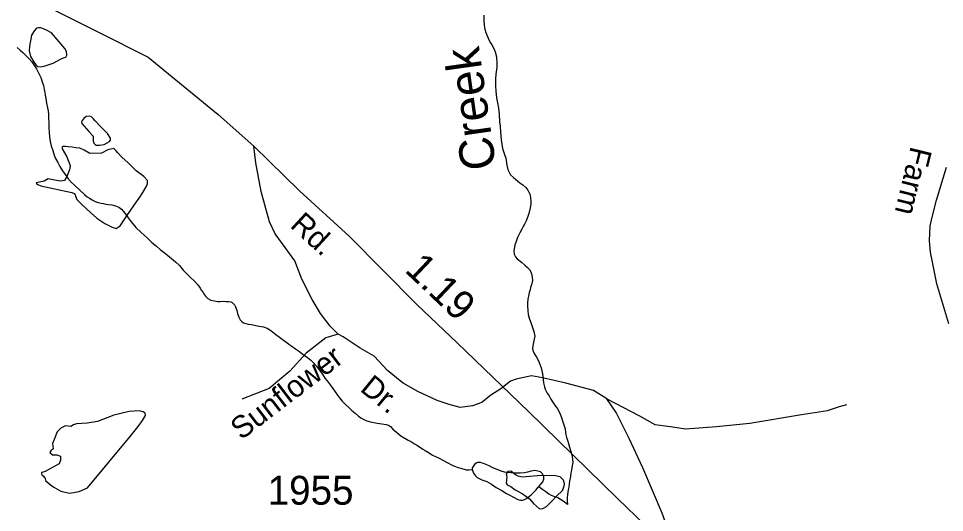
# Model space of a CAD drawing. Extents: x 2126262 to 2293712, y 749403 to 919119.
# Drawn here: x 2137114 to 2141122, y 837456 to 839596 of the extents above; entities that cross this region are included whole.
import ezdxf

# ---------------------------------------------------------------- set-up
doc = ezdxf.new("R2010")
doc.units = 0
for name, color, linetype in [('Exist Hydrographic Creek Single Shore Label', 7, 'Continuous'), ('Exist Hydrographic Misc Water Feature', 7, 'Continuous'), ('Exist Hydrographic Pond Under 1500 Sq Ft', 7, 'Continuous'), ('Exist Road Non-System Type 51', 7, 'Continuous'), ('Exist Road Non-System Type 51 Label', 7, 'Continuous'), ('Exist Road Secondary Mileage Hundredths English Label', 7, 'Continuous'), ('Exist Road Secondary Type 51 Attributed', 7, 'Continuous'), ('Exist Road Secondary Type 51 Label', 7, 'Continuous'), ('Exist Road Secondary Type 51 Number Label', 7, 'Continuous')]:
    doc.layers.add(name, color=color, linetype=linetype)

msp = doc.modelspace()

# ---------------------------------------------------------------- linework, layer by layer
at = {"layer": 'Exist Hydrographic Misc Water Feature'}
for points in [[(2139127.9, 839610.6), (2139128.1, 839586.6), (2139129.2, 839566.9), (2139132.5, 839550.6), (2139136.1, 839535.1), (2139146.6, 839510.8), (2139150.5, 839500.9), (2139156.9, 839491), (2139162.8, 839482.8), (2139173.1, 839462.9), (2139177.2, 839451.4), (2139183.3, 839430.5), (2139183.9, 839405.3), (2139183.9, 839384.7), (2139180.2, 839355.2), (2139178.2, 839333.1), (2139178.2, 839302.7), (2139180.4, 839282.9), (2139183.1, 839252.5), (2139187.2, 839231.2), (2139191.3, 839207.4), (2139193.8, 839181.1), (2139196, 839149.1), (2139198.3, 839129.3), (2139200.3, 839103), (2139202.6, 839071), (2139205.7, 839051.9), (2139208.9, 839033.1), (2139217.1, 839007.6), (2139223.3, 838990.8), (2139225.3, 838981.1), (2139227.6, 838961.3), (2139231.7, 838941.6), (2139235.8, 838933.3), (2139244, 838919.1), (2139256.1, 838907.5), (2139284, 838883.8), (2139296.3, 838875.5), (2139310, 838863.7), (2139318.2, 838852.2), (2139324.4, 838840.4), (2139328.5, 838832), (2139330.5, 838818.3), (2139330.9, 838805.7), (2139330.7, 838791.9), (2139329.1, 838776.4), (2139323.1, 838751.7), (2139319.5, 838742.1), (2139311.9, 838721.8), (2139303.7, 838705.6), (2139299.8, 838698), (2139291.8, 838683.4), (2139283.6, 838667.2), (2139274.1, 838647.9), (2139266.1, 838626), (2139262.2, 838615.2), (2139260.6, 838605.4), (2139257.1, 838590.1), (2139258.8, 838574.4), (2139265.1, 838563.7), (2139272.7, 838555.3), (2139291, 838540.3), (2139307.2, 838525.7), (2139317.4, 838518), (2139325.6, 838508.3), (2139331.6, 838498.1), (2139333.6, 838490.1), (2139337.7, 838476), (2139338.1, 838460.6), (2139333.8, 838442.5), (2139329.9, 838430.1), (2139327.9, 838420.3), (2139324.2, 838408.3), (2139322.5, 838400), (2139318.6, 838379.5), (2139317, 838364.7), (2139316.8, 838350.2), (2139317.8, 838331.3), (2139319.3, 838314.1), (2139325.2, 838294.1), (2139331.6, 838278.5), (2139337.7, 838261.8)], [(2137107.6, 839470.9), (2137121.7, 839459), (2137132, 839448.9), (2137148.4, 839433), (2137160.1, 839421.6), (2137170.9, 839408.1), (2137180.4, 839395.8), (2137191.4, 839378.2), (2137200.7, 839361.4), (2137210.3, 839340.9), (2137216.9, 839321.6), (2137221.8, 839305.5), (2137224.9, 839288), (2137227.3, 839275.1), (2137229, 839263.5), (2137231.6, 839249.2), (2137235.5, 839229.6), (2137240, 839209.8), (2137241.9, 839195.7), (2137243.9, 839180), (2137244.1, 839163.8), (2137244.7, 839144.2), (2137244.7, 839121.9), (2137246.2, 839102.2), (2137248.2, 839084), (2137251.3, 839063.7), (2137255.2, 839044), (2137261.8, 839024), (2137267.7, 839004.4), (2137273.9, 838990.1), (2137284.1, 838971.9), (2137292.1, 838954.5), (2137304.4, 838936.4), (2137312.2, 838924.6), (2137320.4, 838914.5), (2137330.7, 838900.3), (2137343.4, 838886.2), (2137356.9, 838873.6), (2137378.8, 838852.1), (2137399.1, 838833.6), (2137411.4, 838823.2), (2137421.5, 838817.2), (2137432.8, 838810.6), (2137445.9, 838803.7), (2137459.2, 838799.3), (2137471.5, 838795.8), (2137481.8, 838793.9), (2137491.6, 838792), (2137503.3, 838790.2), (2137517.9, 838788.4), (2137533.2, 838784.8), (2137547.6, 838778.6), (2137558.9, 838770), (2137566.9, 838761.9), (2137575.7, 838750.8), (2137588, 838732.7), (2137602.1, 838715.2), (2137622.2, 838691.1), (2137644.6, 838669), (2137670.8, 838645.6), (2137690.7, 838625.5), (2137711, 838609.5), (2137727.6, 838596), (2137743.6, 838582.6), (2137759.4, 838570.1), (2137775.4, 838556.7), (2137793.9, 838542.1), (2137810.1, 838525.5), (2137825.9, 838505.6), (2137843.9, 838488.7), (2137857.6, 838474.5)], [(2137857.6, 838474.5), (2137874.3, 838459.4), (2137889.8, 838442.8), (2137900.5, 838427.8), (2137906.4, 838417.6), (2137912.8, 838409.3), (2137918.7, 838399.5), (2137922.8, 838393.6), (2137933.1, 838383.5), (2137947, 838375.7), (2137962.6, 838372.2), (2137977.2, 838370.4), (2137987, 838370.1), (2138001.2, 838370.8), (2138012.9, 838370.2), (2138023.1, 838370.3), (2138033, 838368.4), (2138039.3, 838365), (2138049, 838355), (2138053.7, 838346.6), (2138058.2, 838330.9), (2138061.7, 838318.6), (2138067.6, 838302.7), (2138073.8, 838291.2), (2138079.9, 838283), (2138087.9, 838276.9), (2138107.8, 838271.9), (2138122, 838269.7), (2138153.9, 838263.3), (2138173.8, 838259.8), (2138190, 838254.6), (2138206, 838243.6), (2138227.1, 838227.4), (2138243.3, 838215.6), (2138260.4, 838202.9), (2138274.9, 838192.6), (2138284.6, 838185), (2138296.9, 838176.7), (2138312.7, 838165), (2138326.4, 838155.6), (2138344.8, 838141.4), (2138365.1, 838127.8), (2138378.9, 838116), (2138392.4, 838102.6), (2138403.1, 838090.1), (2138415.4, 838074.4), (2138429.5, 838054.4), (2138440, 838038.2), (2138449.8, 838025.8), (2138462.1, 838008.4), (2138474.4, 837992.4), (2138483.9, 837978.4), (2138494.3, 837964.3), (2138502.7, 837952.8), (2138514.6, 837938.4), (2138530.8, 837922.6), (2138544.6, 837909.1), (2138556.7, 837897.6), (2138571, 837885.7), (2138585, 837873.1), (2138595.6, 837865.3), (2138608.1, 837858.6), (2138621.5, 837852.5), (2138637, 837848.9), (2138666.4, 837843.3), (2138687.1, 837840.6), (2138705.1, 837837), (2138715.6, 837833.4), (2138723.4, 837828.6), (2138733.6, 837816.8)], [(2139337.7, 838261.8), (2139344.7, 838240.5), (2139348.2, 838219.6), (2139346.3, 838206.1), (2139343, 838192), (2139340.4, 838178.2), (2139338.5, 838164.3), (2139342.4, 838150.3), (2139348.6, 838140.5), (2139354.7, 838131.8), (2139362.7, 838116.4), (2139367, 838106), (2139375.8, 838082.4), (2139381.4, 838056.8), (2139385.5, 838018), (2139389.8, 838000.8), (2139393.7, 837990.8), (2139402.1, 837972.9), (2139410.1, 837961.2), (2139418.3, 837946.9), (2139428.3, 837931.2), (2139438.8, 837917), (2139446.6, 837905.3), (2139452.9, 837895.4), (2139458.7, 837881.2), (2139464.8, 837867.3), (2139468.9, 837853.2), (2139473, 837839.2), (2139479.6, 837817.5), (2139481.7, 837801.4), (2139485.6, 837781.3), (2139489.9, 837768.9), (2139493.8, 837754.9), (2139498.1, 837739.3), (2139504.4, 837719.6), (2139510.6, 837699.7), (2139512.4, 837686), (2139512.6, 837671.7), (2139510.6, 837659.5), (2139506.9, 837639), (2139505, 837627.9), (2139503, 837611.5), (2139499.3, 837591.8), (2139497.6, 837579.5), (2139495.4, 837565.6), (2139493.3, 837553.4), (2139489.7, 837533.6), (2139488.4, 837518.8), (2139489.2, 837505.7), (2139490.3, 837490.9)], [(2138733.6, 837816.8), (2138749.2, 837803.1), (2138769.3, 837787.9), (2138800.1, 837769.5), (2138814.2, 837761.7), (2138827.9, 837753.1), (2138840.5, 837745.5), (2138864.4, 837729.7), (2138874.5, 837723.7), (2138890.9, 837714.3), (2138906.3, 837704.7), (2138918.8, 837697.9), (2138934.2, 837691.2), (2138950.2, 837682.7), (2138968.8, 837672.5), (2138990.8, 837661.1), (2139000.8, 837657.1), (2139016.8, 837651.1), (2139028.9, 837647.2), (2139051.3, 837641), (2139064.8, 837640.9), (2139078.1, 837642.2)], [(2139365.8, 837568.2), (2139375.8, 837579.7), (2139383.2, 837589.1), (2139386.9, 837600.7), (2139387.3, 837611.2), (2139381.4, 837623.9), (2139372.6, 837631.3), (2139361.3, 837635.5), (2139348, 837637.5), (2139333.2, 837635.2), (2139317.6, 837630.7), (2139304.3, 837627), (2139285.8, 837625.8), (2139261.6, 837626.2), (2139246.9, 837627.2), (2139231.7, 837628.3), (2139217.3, 837630.4), (2139203, 837634.6), (2139185.6, 837641.8), (2139167.3, 837649.4), (2139154, 837656.3), (2139140.7, 837662.4), (2139126.9, 837667.6), (2139121.4, 837669.3), (2139114.2, 837672.1), (2139107, 837672.7), (2139101.1, 837672.8), (2139094.9, 837669.6), (2139089.2, 837664.9), (2139083.4, 837658.4), (2139079.1, 837651.3), (2139077.9, 837646.3), (2139078.1, 837642.2)], [(2139078.1, 837642.2), (2139080, 837635), (2139083.6, 837626.7), (2139091.4, 837615), (2139099.4, 837607.3), (2139119.9, 837597.3), (2139140.7, 837589.3), (2139161.2, 837578.9), (2139181.9, 837564), (2139205.2, 837550.3), (2139226.4, 837537.4), (2139240.1, 837530.1), (2139250.2, 837524.8), (2139261.6, 837519.4), (2139272.7, 837513.8), (2139280.1, 837510.2), (2139286.6, 837508.4), (2139294.9, 837509.2), (2139303.7, 837511.5), (2139312.7, 837517), (2139332.4, 837532.7), (2139344.3, 837543.1), (2139354.1, 837553.7), (2139362.1, 837563.5), (2139365.8, 837568.2)], [(2139365.8, 837568.2), (2139382.8, 837555.5), (2139395.7, 837546.3), (2139409.9, 837537.2), (2139419.9, 837531.2), (2139434.3, 837525), (2139448.2, 837520), (2139460.3, 837512.9), (2139476.1, 837503.6), (2139486.2, 837495.2), (2139490.3, 837490.9)]]:
    msp.add_lwpolyline(points, dxfattribs=at)
at = {"layer": 'Exist Hydrographic Pond Under 1500 Sq Ft'}
for points in [[(2137257.3, 839534.6), (2137235, 839545.2), (2137224.9, 839550.7), (2137211, 839555.8), (2137199.8, 839555.8), (2137192, 839554.1), (2137182.5, 839544.6), (2137169.7, 839523.9), (2137165.9, 839499.7), (2137161.8, 839477), (2137160.2, 839455.8), (2137165.8, 839431.8), (2137180.9, 839404.9), (2137190.3, 839393.8), (2137197, 839387.7), (2137210.4, 839387.1), (2137229.1, 839391.5), (2137264.5, 839403.3), (2137298.9, 839421.5), (2137309.2, 839425.1), (2137318.7, 839428.4), (2137322.6, 839436.8), (2137320.9, 839453.6), (2137313.9, 839466.4), (2137257.3, 839534.6)], [(2137468.3, 839128.6), (2137446.3, 839152.8), (2137437.6, 839163), (2137430.3, 839169.9), (2137422.4, 839173.7), (2137406.7, 839171.4), (2137396.9, 839162.3), (2137389.4, 839154.3), (2137386.3, 839148.6), (2137387.8, 839141), (2137418.2, 839106.7), (2137437.6, 839087.1), (2137436.8, 839076.1), (2137437.2, 839065.8), (2137440.2, 839056), (2137448.9, 839048), (2137464.5, 839047.2), (2137484, 839050.3), (2137497.9, 839057.5), (2137508.2, 839063.9), (2137512.7, 839068.9), (2137511.6, 839077.2), (2137498.7, 839097.3), (2137468.3, 839128.6)], [(2137322.8, 838911.1), (2137313.1, 838894.2), (2137295.3, 838891.1), (2137278.9, 838894.2), (2137241.7, 838901), (2137224.3, 838891.9), (2137190.9, 838884.3), (2137191.6, 838881.3), (2137197.7, 838877.5), (2137209.8, 838871.4), (2137344.6, 838842.5), (2137354.4, 838838), (2137359.1, 838832.6), (2137360.1, 838825.8), (2137367, 838811.4), (2137389.7, 838788.6), (2137425.4, 838755.2), (2137452.7, 838730.9), (2137486.9, 838707.3), (2137518.8, 838692.1), (2137536.2, 838686.8), (2137553.7, 838698.2), (2137582.2, 838741.3), (2137614.4, 838787.8), (2137638.7, 838822), (2137651.6, 838841.8), (2137665.7, 838866.8), (2137672.6, 838880.5), (2137671.8, 838894.9), (2137656.6, 838911.6), (2137623.2, 838936.7), (2137588.3, 838970.9), (2137561, 838996), (2137543.5, 839014.2), (2137535.2, 839024.8), (2137526.1, 839032.4), (2137500.3, 839027.1), (2137473.7, 839013.4), (2137422.8, 839011.1), (2137398.5, 839026.3), (2137379.6, 839033.9), (2137362.1, 839035.4), (2137346.2, 839039.2), (2137328.7, 839040), (2137316.6, 839041.5), (2137307.5, 839041.5), (2137302.9, 839038.5), (2137302.1, 839030.9), (2137323.4, 838997.5), (2137337.8, 838958.7), (2137334.8, 838940.5), (2137322.8, 838911.1)], [(2137597.4, 837784.5), (2137632.1, 837828.9), (2137651.2, 837854.4), (2137662.9, 837875.7), (2137661.8, 837886.3), (2137653.3, 837891.6), (2137636.3, 837895.9), (2137592.8, 837893.7), (2137526.1, 837877.1), (2137455.8, 837850.2), (2137411.2, 837842.7), (2137364.5, 837840.6), (2137351.8, 837835.3), (2137340.1, 837828.9), (2137317.8, 837831.1), (2137297.6, 837821.5), (2137281.7, 837804.5), (2137268.9, 837772.6), (2137260.4, 837754.6), (2137263.6, 837732.2), (2137254.1, 837722.7), (2137249.8, 837715.2), (2137260.4, 837705.7), (2137279.6, 837705.7), (2137295.5, 837699.3), (2137295.5, 837682.3), (2137289.2, 837666), (2137255.1, 837647.2), (2137228.6, 837633.4), (2137214.6, 837628.5), (2137213, 837624), (2137214.1, 837619.1), (2137222.5, 837613.7), (2137225.6, 837609.4), (2137228.8, 837602.3), (2137230.7, 837594.1), (2137253, 837576.1), (2137266.8, 837565.4), (2137297.6, 837547.4), (2137334.8, 837539.9), (2137376.9, 837546.5), (2137412.2, 837562.7), (2137597.4, 837784.5)], [(2139473.1, 837596), (2139457.6, 837610), (2139438.5, 837615.1), (2139375.4, 837615.8), (2139293.8, 837608.1), (2139277.2, 837612.6), (2139265.7, 837619.6), (2139245.3, 837634.3), (2139232, 837633.6), (2139224.3, 837621.5), (2139226.9, 837610.7), (2139224.4, 837582.9), (2139229.4, 837575.6), (2139244.1, 837568.6), (2139263.2, 837553.9), (2139293.2, 837538), (2139325, 837515), (2139342.9, 837495.2), (2139369, 837472.2), (2139383, 837473.5), (2139399.6, 837481.2), (2139422.6, 837505.4), (2139443, 837526.5), (2139468.5, 837550.7), (2139475.5, 837569.2), (2139477.4, 837579.4), (2139473.1, 837596)]]:
    msp.add_lwpolyline(points, dxfattribs=at)
at = {"layer": 'Exist Road Non-System Type 51'}
for points in [[(2139200.8, 837991.2), (2139158.3, 837964.1), (2139119.6, 837932.9), (2139079.3, 837917.7), (2139025.2, 837910.8), (2138977.4, 837923.8), (2138925.8, 837940.9), (2138842.6, 837980.6), (2138779.3, 838015.9), (2138773.4, 838020), (2138710.5, 838071.3), (2138653.8, 838132.5), (2138592.5, 838167.8), (2138519.5, 838217.3), (2138497.7, 838227.7), (2138462.4, 838262.4), (2138421.6, 838317.3), (2138384.8, 838378), (2138340.7, 838467), (2138310.3, 838545.6), (2138267.5, 838604.5), (2138224.7, 838663.3), (2138199.8, 838715.9), (2138164.5, 838846.6), (2138141.1, 838971.1), (2138132.6, 839043.2)], [(2138497.7, 838227.7), (2138444, 838212.7), (2138358.4, 838146.8), (2138288.2, 838067.8), (2138198.2, 837993.1), (2138079.8, 837947)], [(2139659.9, 837947.7), (2139602.7, 837984.9), (2139483.3, 838015.4), (2139381.8, 838039.5), (2139334, 838048.5), (2139267.7, 838033.8), (2139243.5, 838024.3), (2139200.8, 837991.2)], [(2139907.9, 837304.1), (2139924.5, 837346.3), (2139926.5, 837376), (2139899.7, 837452.8), (2139815.7, 837648.5), (2139756.4, 837775.8), (2139700.7, 837888.9), (2139659.9, 837947.7)], [(2139659.9, 837947.7), (2139802.4, 837874.8), (2139867.6, 837837.5), (2139935.4, 837828.1), (2140001.2, 837818.7), (2140135.4, 837827.9), (2140279.7, 837843), (2140502.5, 837880.4), (2140614.9, 837898.1), (2140667.2, 837915), (2140699.4, 837924.3)]]:
    msp.add_lwpolyline(points, dxfattribs=at)
at = {"layer": 'Exist Road Secondary Type 51 Attributed'}
for points in [[(2136268.5, 840081.4), (2136362.6, 840057.4), (2136501.7, 840007.2), (2136664, 839926), (2136940.2, 839797.1), (2137462.7, 839535.1), (2137674.5, 839428.7), (2137977.4, 839180.4), (2138132.6, 839043.2), (2138330.6, 838849.2), (2138544.5, 838652.7), (2138838.4, 838356.7), (2139013, 838191.1), (2139320.7, 837893.9), (2139707, 837516.6), (2139826.8, 837400.7), (2139907.5, 837304.7), (2140358, 836679.5), (2140503.4, 836472.4), (2140610.7, 836338.1), (2140708.5, 836234.1), (2140798.2, 836151.3), (2140885.4, 836100.6), (2140973.7, 836060.8)], [(2141140.3, 838273.6), (2141089, 838446.9), (2141061.4, 838583.7), (2141057, 838632.3), (2141059.2, 838698.5), (2141071.4, 838747.1), (2141087.9, 838808.9), (2141131, 838952.3)]]:
    msp.add_lwpolyline(points, dxfattribs=at)

# ---------------------------------------------------------------- texts
at = {"layer": 'Exist Hydrographic Creek Single Shore Label'}
msp.add_text('Creek', height=150, rotation=98.1031, dxfattribs=at).set_placement((2139181.9, 838949.7))
at = {"layer": 'Exist Road Non-System Type 51 Label'}
for s, rotation, p in [('Sunflower', 37.4263, (2138077.9, 837767.1)), ('Dr.', 320.8181, (2138587.8, 837985.3))]:
    msp.add_text(s, height=95, rotation=rotation, dxfattribs=at).set_placement(p)
at = {"layer": 'Exist Road Secondary Mileage Hundredths English Label'}
msp.add_text('1.19', height=125, rotation=316.5115, dxfattribs=at).set_placement((2138780.9, 838502.2))
at = {"layer": 'Exist Road Secondary Type 51 Label'}
for s, rotation, p in [('Farm', 256.2783, (2140976.3, 839046)), ('Rd.', 317.4456, (2138285.3, 838695))]:
    msp.add_text(s, height=95, rotation=rotation, dxfattribs=at).set_placement(p)
at = {"layer": 'Exist Road Secondary Type 51 Number Label'}
msp.add_text('1955', height=125, dxfattribs=at).set_placement((2138192.1, 837489.6))

doc.saveas('drawing.dxf')
